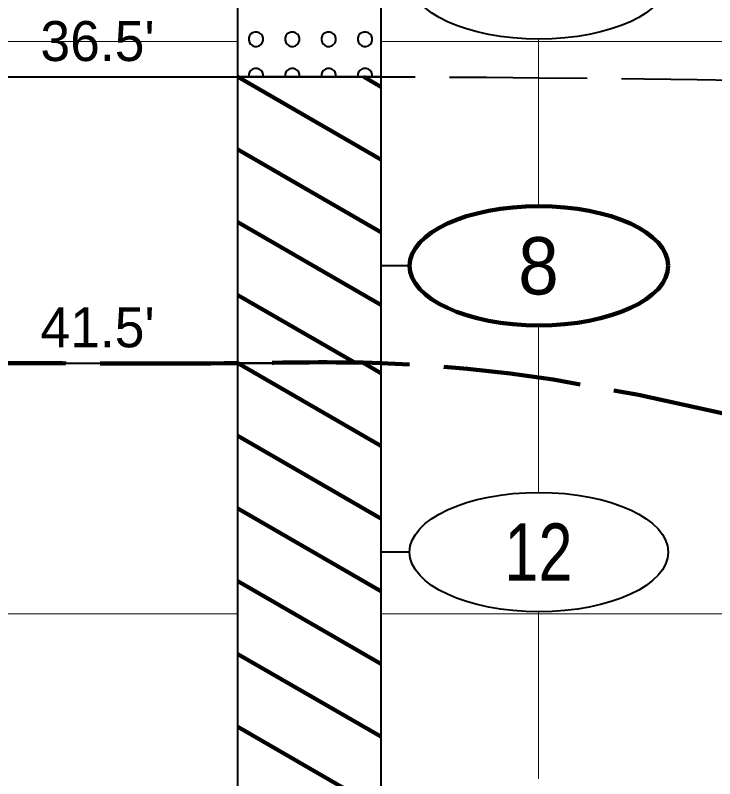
# Model space of a CAD drawing. Extents: x -582 to 653, y -817 to -3.
# Drawn here: x -174.9 to -162.69, y -238.35 to -225.02 of the extents above; entities that cross this region are included whole.
import ezdxf
from ezdxf.enums import TextEntityAlignment as Align

# ---------------------------------------------------------------- set-up
doc = ezdxf.new("R2010")
doc.units = 0
doc.header["$LTSCALE"] = 0.4
doc.linetypes.add('LONG_DASHED', pattern=[7.5, 6, -1.5])
for name, color, linetype, lineweight in [('26', 7, 'LONG_DASHED', 40), ('27', 7, 'Continuous', 40), ('7', 7, 'Continuous', 13)]:
    doc.layers.add(name, color=color, linetype=linetype, lineweight=lineweight)

msp = doc.modelspace()

# ---------------------------------------------------------------- linework, layer by layer
at = {"layer": '26'}
msp.add_spline([(-185.3165, -226.1276), (-174.783, -226.0929), (-171.0156, -226.0929), (-168.5156, -226.0929), (-153.7892, -226.3284)], degree=3, dxfattribs=at)
at = {"layer": '26', "lineweight": 100}
msp.add_spline([(-185.4153, -231.0733), (-174.783, -231.0929), (-171.0156, -231.0929), (-168.5156, -231.0929), (-144.783, -236.343), (-141.0156, -236.343), (-138.5156, -236.343), (-126.0703, -236.343)], degree=3, dxfattribs=at)
at = {"layer": '27'}
for p, q in [((-174.783, -226.0929), (-171.0156, -226.0929)), ((-168.0156, -229.3929), (-168.5156, -229.3929)), ((-174.783, -231.0929), (-171.0156, -231.0929)), ((-168.0156, -234.3929), (-168.5156, -234.3929))]:
    msp.add_line(p, q, dxfattribs=at)
at = {"layer": '27', "lineweight": 158}
for p, q in [((-171.0156, -226.0929), (-168.5156, -227.5363)), ((-168.816, -226.0929), (-168.5156, -226.2663)), ((-171.0156, -227.3629), (-168.5156, -228.8063)), ((-171.0156, -228.6329), (-168.5156, -230.0763)), ((-171.0156, -229.9029), (-168.9545, -231.0929)), ((-171.0156, -231.0929), (-168.5156, -232.5363)), ((-168.816, -231.0929), (-168.5156, -231.2663)), ((-171.0156, -232.3629), (-168.5156, -233.8063)), ((-171.0156, -233.6329), (-168.5156, -235.0763)), ((-171.0156, -234.9029), (-168.5156, -236.3463)), ((-171.0156, -236.1729), (-168.5156, -237.6163)), ((-171.0156, -237.4429), (-168.5156, -238.8863))]:
    msp.add_line(p, q, dxfattribs=at)
at = {"layer": '27'}
for points in [[(-171.0156, -215.5929), (-168.5156, -215.5929), (-168.5156, -226.0929), (-171.0156, -226.0929)], [(-170.571, -225.4354), (-170.5726, -225.4157), (-170.5847, -225.378), (-170.6079, -225.3459), (-170.6397, -225.3225), (-170.6773, -225.31), (-170.7168, -225.3097), (-170.7546, -225.3215), (-170.7868, -225.3444), (-170.8105, -225.376), (-170.8233, -225.4135), (-170.824, -225.453), (-170.8125, -225.4909), (-170.79, -225.5233), (-170.7585, -225.5473), (-170.7212, -225.5604), (-170.6817, -225.5615), (-170.6437, -225.5503), (-170.611, -225.528), (-170.5868, -225.4968), (-170.5733, -225.4596)], [(-169.936, -225.4354), (-169.9376, -225.4157), (-169.9497, -225.378), (-169.9729, -225.3459), (-170.0047, -225.3225), (-170.0423, -225.31), (-170.0818, -225.3097), (-170.1196, -225.3215), (-170.1518, -225.3444), (-170.1755, -225.376), (-170.1883, -225.4135), (-170.189, -225.453), (-170.1775, -225.4909), (-170.155, -225.5233), (-170.1235, -225.5473), (-170.0862, -225.5604), (-170.0467, -225.5615), (-170.0087, -225.5503), (-169.976, -225.528), (-169.9518, -225.4968), (-169.9383, -225.4596)], [(-169.301, -225.4354), (-169.3026, -225.4157), (-169.3147, -225.378), (-169.3379, -225.3459), (-169.3697, -225.3225), (-169.4073, -225.31), (-169.4468, -225.3097), (-169.4846, -225.3215), (-169.5168, -225.3444), (-169.5405, -225.376), (-169.5533, -225.4135), (-169.554, -225.453), (-169.5425, -225.4909), (-169.52, -225.5233), (-169.4885, -225.5473), (-169.4512, -225.5604), (-169.4117, -225.5615), (-169.3737, -225.5503), (-169.341, -225.528), (-169.3168, -225.4968), (-169.3033, -225.4596)], [(-168.666, -225.4354), (-168.6676, -225.4157), (-168.6797, -225.378), (-168.7029, -225.3459), (-168.7347, -225.3225), (-168.7723, -225.31), (-168.8118, -225.3097), (-168.8496, -225.3215), (-168.8818, -225.3444), (-168.9055, -225.376), (-168.9183, -225.4135), (-168.919, -225.453), (-168.9075, -225.4909), (-168.885, -225.5233), (-168.8535, -225.5473), (-168.8162, -225.5604), (-168.7767, -225.5615), (-168.7387, -225.5503), (-168.706, -225.528), (-168.6818, -225.4968), (-168.6683, -225.4596)], [(-170.571, -226.0704), (-170.5726, -226.0507), (-170.5847, -226.013), (-170.6079, -225.9809), (-170.6397, -225.9575), (-170.6773, -225.945), (-170.7168, -225.9447), (-170.7546, -225.9565), (-170.7868, -225.9794), (-170.8105, -226.011), (-170.8233, -226.0485), (-170.824, -226.088), (-170.8226, -226.0929), (-170.5732, -226.0929)], [(-169.936, -226.0704), (-169.9376, -226.0507), (-169.9497, -226.013), (-169.9729, -225.9809), (-170.0047, -225.9575), (-170.0423, -225.945), (-170.0818, -225.9447), (-170.1196, -225.9565), (-170.1518, -225.9794), (-170.1755, -226.011), (-170.1883, -226.0485), (-170.189, -226.088), (-170.1876, -226.0929), (-169.9382, -226.0929)], [(-169.301, -226.0704), (-169.3026, -226.0507), (-169.3147, -226.013), (-169.3379, -225.9809), (-169.3697, -225.9575), (-169.4073, -225.945), (-169.4468, -225.9447), (-169.4846, -225.9565), (-169.5168, -225.9794), (-169.5405, -226.011), (-169.5533, -226.0485), (-169.554, -226.088), (-169.5526, -226.0929), (-169.3032, -226.0929)], [(-168.666, -226.0704), (-168.6676, -226.0507), (-168.6797, -226.013), (-168.7029, -225.9809), (-168.7347, -225.9575), (-168.7723, -225.945), (-168.8118, -225.9447), (-168.8496, -225.9565), (-168.8818, -225.9794), (-168.9055, -226.011), (-168.9183, -226.0485), (-168.919, -226.088), (-168.9176, -226.0929), (-168.6682, -226.0929)], [(-171.0156, -226.0929), (-168.5156, -226.0929), (-168.5156, -231.0929), (-171.0156, -231.0929)], [(-171.0156, -231.0929), (-168.5156, -231.0929), (-168.5156, -251.0929), (-171.0156, -251.0929)]]:
    msp.add_lwpolyline(points, close=True, dxfattribs=at)
for centre in [(-165.7583, -224.3929), (-165.7583, -234.3929)]:
    msp.add_ellipse(centre, major_axis=(2.2574, 0), ratio=0.461538, dxfattribs=at)
at = {"layer": '27', "lineweight": 100}
msp.add_ellipse((-165.7583, -229.3929), major_axis=(2.2574, 0), ratio=0.461538, dxfattribs=at)
at = {"layer": '7'}
for p, q in [((-165.7656, -228.351), (-165.7656, -225.4348)), ((-202.3744, -225.4729), (-171.0156, -225.4729)), ((-168.5156, -225.4729), (-141.0156, -225.4729)), ((-165.7656, -233.351), (-165.7656, -230.4347)), ((-165.7656, -238.351), (-165.7656, -235.4347)), ((-202.3744, -235.4729), (-171.0156, -235.4729)), ((-168.5156, -235.4729), (-141.0156, -235.4729))]:
    msp.add_line(p, q, dxfattribs=at)

# ---------------------------------------------------------------- texts
at = {"layer": '27'}
for s, p in [("36.5'", (-174.4589, -225.8165)), ("41.5'", (-174.4589, -230.8165))]:
    msp.add_text(s, height=0.6976, dxfattribs=at).set_placement(p)
for s, width, p in [('8', 0.95, (-165.7655, -229.8929)), ('12', 0.8, (-165.7656, -234.8929))]:
    msp.add_text(s, height=1, dxfattribs=dict(at, width=width)).set_placement(p, align=Align.CENTER)

doc.saveas('drawing.dxf')
